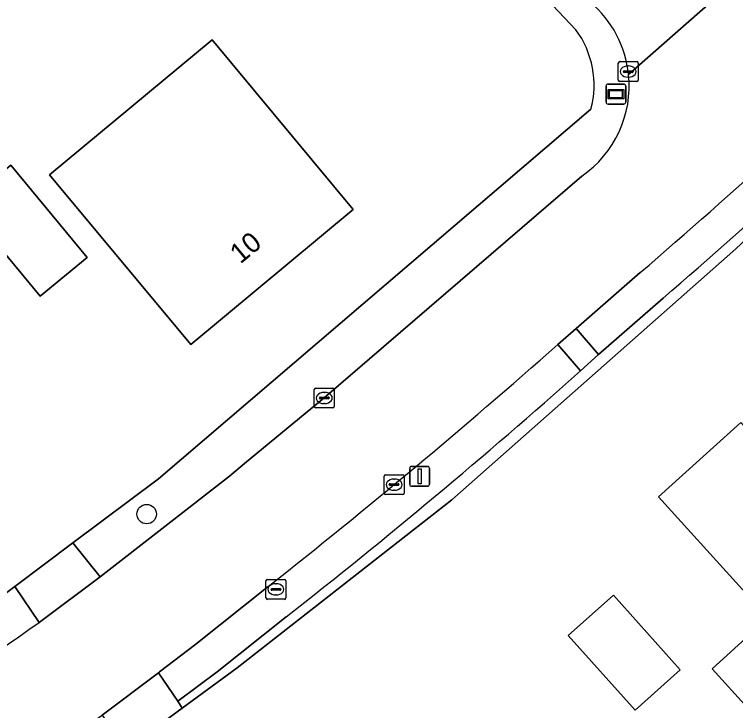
# Model space of a CAD drawing. Extents: x 162661 to 163484, y 380247 to 381230.
# Drawn here: x 163330.18 to 163366.35, y 380778.96 to 380813.89 of the extents above; entities that cross this region are included whole.
import ezdxf

# ---------------------------------------------------------------- set-up
doc = ezdxf.new("R2010")
doc.units = 0
for name, color, linetype in [('IMGEO_Boom', 7, 'Continuous'), ('IMGEO_Brandkraan', 7, 'Continuous'), ('IMGEO_Erf', 7, 'Continuous'), ('IMGEO_Groenvoorziening', 7, 'Continuous'), ('IMGEO_Haag', 7, 'Continuous'), ('IMGEO_Kolk', 7, 'Continuous'), ('IMGEO_Lichtmast', 7, 'Continuous'), ('IMGEO_Pand', 7, 'Continuous'), ('IMGEO_Pand_nummerreeks', 7, 'Continuous'), ('IMGEO_Parkeervlak_halfverhard', 7, 'Continuous'), ('IMGEO_Rijbaan_lokaal_gesloten', 7, 'Continuous'), ('IMGEO_Straatnaambord', 7, 'Continuous'), ('IMGEO_Voetpad_halfverhard', 7, 'Continuous'), ('IMGEO_Voetpad_open', 7, 'Continuous')]:
    doc.layers.add(name, color=color, linetype=linetype)

msp = doc.modelspace()

# ---------------------------------------------------------------- linework, layer by layer
at = {"layer": 'IMGEO_Boom'}
msp.add_circle((163336.809, 380788.819), 0.489, dxfattribs=at)
at = {"layer": 'IMGEO_Brandkraan'}
for p, q in [((163342.791, 380784.617), (163342.791, 380785.469)), ((163342.866, 380785.543), (163343.718, 380785.543)), ((163343.792, 380785.469), (163343.792, 380784.617)), ((163343.279, 380785.323), (163343.304, 380785.323)), ((163343.05, 380785.037), (163343.05, 380785.049)), ((163343.488, 380785), (163343.09, 380785)), ((163343.093, 380785.086), (163343.491, 380785.086)), ((163343.302, 380784.763), (163343.277, 380784.763)), ((163343.534, 380785.049), (163343.534, 380785.037)), ((163343.718, 380784.543), (163342.866, 380784.543))]:
    msp.add_line(p, q, dxfattribs=at)
for points in [[(163342.791, 380784.617), (163342.791, 380785.469)], [(163342.866, 380785.543), (163343.718, 380785.543)], [(163343.792, 380785.469), (163343.792, 380784.617)], [(163343.718, 380784.543), (163342.866, 380784.543)]]:
    msp.add_lwpolyline(points, dxfattribs=at)
for centre, radius, start, end in [((163342.868, 380785.467), 0.0765, 91.552, 178.448), ((163342.868, 380785.467), 0.0765, 91.552, 178.448), ((163343.716, 380785.467), 0.0765, 1.552, 88.448), ((163343.716, 380785.467), 0.0765, 1.552, 88.448), ((163343.09, 380785.046), 0.0403, 85.8775, 175.7526), ((163343.495, 380785.048), 0.0386, 1.7309, 96.639), ((163343.087, 380785.036), 0.0366, 178.938, 274.7102), ((163343.491, 380785.043), 0.043, 264.8664, 352.4533), ((163342.868, 380784.619), 0.0765, 181.552, 268.448), ((163342.868, 380784.619), 0.0765, 181.552, 268.448), ((163343.716, 380784.619), 0.0765, 271.552, 358.448), ((163343.716, 380784.619), 0.0765, 271.552, 358.448)]:
    msp.add_arc(centre, radius, start, end, dxfattribs=at)
for centre, major_axis, ratio, start_param, end_param in [((163343.278, 380785.043), (-0.387, 0.002), 0.722429, 4.712389, 7.853982), ((163343.303, 380785.043), (-0.39, 0.002), 0.717154, 1.570796, 4.712389)]:
    msp.add_ellipse(centre, major_axis=major_axis, ratio=ratio, start_param=start_param, end_param=end_param, dxfattribs=at)
at = {"layer": 'IMGEO_Erf'}
for points in [[(163451.133, 380881.387), (163440.179, 380871.118), (163439.241, 380870.239), (163417.108, 380849.49), (163414.488, 380847.033), (163386.009, 380820.336), (163376.59, 380811.733), (163366.359, 380802.124), (163352.112, 380789.535), (163341.354, 380781.107), (163338.598, 380779.082), (163335.804, 380777.03), (163332.23, 380774.404), (163329.319, 380772.403), (163326.313, 380770.336), (163317.99, 380764.614), (163303.952, 380755.635), (163300.552, 380753.691), (163297.434, 380751.907), (163294.098, 380750), (163275.249, 380740.479)], [(163358.343, 380813.122), (163328.383, 380844.802), (163327.309, 380843.958), (163315.112, 380834.375), (163312.188, 380832.112), (163296.843, 380820.233), (163294.076, 380818.108), (163289.632, 380814.871), (163286.499, 380812.86), (163283.372, 380810.85), (163278.115, 380807.338)], [(163322.902, 380779.738), (163330.188, 380785.19), (163333.111, 380787.376), (163337.4, 380790.586), (163359.095, 380809.135)]]:
    msp.add_lwpolyline(points, dxfattribs=at)
for points in [[(163340.102, 380812.614), (163347.173, 380804.097), (163339.024, 380797.326), (163331.94, 380805.841)], [(163329.996, 380806.322), (163333.818, 380801.697), (163331.461, 380799.75), (163327.639, 380804.375)], [(163362.49, 380789.681), (163366.616, 380793.422), (163367.498, 380792.446), (163371.28, 380795.742), (163370.341, 380796.82), (163370.68, 380797.115), (163372.869, 380794.683), (163373.989, 380795.672), (163376.668, 380792.713), (163375.564, 380791.713), (163380.106, 380786.716), (163379.782, 380786.422), (163378.868, 380787.43), (163371.317, 380780.582), (163372.228, 380779.578), (163369.096, 380776.737), (163365.176, 380781.06), (163367.993, 380783.614)], [(163357.951, 380782.735), (163360.219, 380784.759), (163363.575, 380780.999), (163361.308, 380778.975)]]:
    msp.add_lwpolyline(points, close=True, dxfattribs=at)
msp.add_arc((163354.549, 380810.342), 4.703, 345.1286, 36.2338, dxfattribs=at)
at = {"layer": 'IMGEO_Groenvoorziening'}
for points in [[(163343.799, 380783.658), (163340.345, 380780.907), (163338.366, 380779.426), (163338.598, 380779.082), (163341.354, 380781.107), (163352.112, 380789.535), (163366.359, 380802.124), (163376.59, 380811.733), (163386.009, 380820.336), (163414.488, 380847.033), (163414.049, 380847.497), (163401.308, 380835.519), (163376.491, 380812.116)], [(163322.625, 380843.354), (163323.72, 380842.014), (163326.824, 380844.551), (163327.309, 380843.958), (163328.383, 380844.802), (163358.343, 380813.122)], [(163359.095, 380809.135), (163337.4, 380790.586), (163333.111, 380787.376), (163334.477, 380785.666), (163340.962, 380790.718), (163341.716, 380791.364), (163345.719, 380794.646), (163358.633, 380805.78)], [(163362.724, 380799.654), (163359.477, 380796.826), (163358.577, 380796.004)], [(163331.41, 380783.38), (163330.188, 380785.19), (163322.902, 380779.738), (163304.376, 380767.584), (163300.998, 380765.394), (163302.043, 380763.7)]]:
    msp.add_lwpolyline(points, dxfattribs=at)
for centre, radius, start, end in [((163355.525, 380810.306), 5.488, 5.9608, 49.6895), ((163354.549, 380810.342), 4.703, 345.1286, 36.2338), ((163038.848, 381171.281), 492.952, 311.07241, 313.23089), ((163355.521, 380810.305), 5.492, 304.517, 5.9698), ((163150.975, 381029.483), 312.428, 308.11044, 311.64242), ((162798.313, 381546.335), 930.749, 303.717187, 304.943016)]:
    msp.add_arc(centre, radius, start, end, dxfattribs=at)
at = {"layer": 'IMGEO_Haag'}
for points in [[(163343.799, 380783.658), (163340.345, 380780.907), (163338.366, 380779.426), (163338.598, 380779.082), (163341.354, 380781.107), (163352.112, 380789.535), (163366.359, 380802.124), (163376.59, 380811.733), (163386.009, 380820.336), (163414.488, 380847.033), (163414.049, 380847.497), (163401.308, 380835.519), (163376.491, 380812.116)], [(163362.724, 380799.654), (163359.477, 380796.826), (163358.577, 380796.004)]]:
    msp.add_lwpolyline(points, dxfattribs=at)
for centre, radius, start, end in [((163038.848, 381171.281), 492.952, 311.07241, 313.23089), ((163150.975, 381029.483), 312.428, 308.11044, 311.64242)]:
    msp.add_arc(centre, radius, start, end, dxfattribs=at)
at = {"layer": 'IMGEO_Kolk'}
for p, q in [((163360.54, 380811.524), (163361.392, 380811.524)), ((163360.465, 380810.598), (163360.465, 380811.45)), ((163360.953, 380811.304), (163360.978, 380811.304)), ((163361.466, 380811.45), (163361.466, 380810.598)), ((163360.724, 380811.018), (163360.724, 380811.03)), ((163361.162, 380810.981), (163360.764, 380810.981)), ((163360.767, 380811.067), (163361.165, 380811.067)), ((163361.208, 380811.03), (163361.208, 380811.018)), ((163361.392, 380810.524), (163360.54, 380810.524)), ((163360.976, 380810.744), (163360.951, 380810.744)), ((163345.218, 380794.22), (163345.218, 380795.072)), ((163345.293, 380795.146), (163346.145, 380795.146)), ((163345.706, 380794.926), (163345.731, 380794.926)), ((163346.219, 380795.072), (163346.219, 380794.22)), ((163345.477, 380794.64), (163345.477, 380794.652)), ((163345.915, 380794.603), (163345.517, 380794.603)), ((163345.52, 380794.689), (163345.918, 380794.689)), ((163345.961, 380794.652), (163345.961, 380794.64)), ((163346.145, 380794.146), (163345.293, 380794.146)), ((163345.729, 380794.366), (163345.704, 380794.366)), ((163348.722, 380789.871), (163348.722, 380790.723)), ((163348.797, 380790.797), (163349.649, 380790.797)), ((163349.21, 380790.577), (163349.235, 380790.577)), ((163349.723, 380790.723), (163349.723, 380789.871)), ((163348.981, 380790.291), (163348.981, 380790.303)), ((163349.419, 380790.254), (163349.021, 380790.254)), ((163349.024, 380790.34), (163349.422, 380790.34)), ((163349.465, 380790.303), (163349.465, 380790.291)), ((163349.649, 380789.797), (163348.797, 380789.797)), ((163349.233, 380790.017), (163349.208, 380790.017))]:
    msp.add_line(p, q, dxfattribs=at)
for points in [[(163360.54, 380811.524), (163361.392, 380811.524)], [(163360.465, 380810.598), (163360.465, 380811.45)], [(163361.466, 380811.45), (163361.466, 380810.598)], [(163361.392, 380810.524), (163360.54, 380810.524)], [(163345.218, 380794.22), (163345.218, 380795.072)], [(163345.293, 380795.146), (163346.145, 380795.146)], [(163346.219, 380795.072), (163346.219, 380794.22)], [(163346.145, 380794.146), (163345.293, 380794.146)], [(163348.722, 380789.871), (163348.722, 380790.723)], [(163348.797, 380790.797), (163349.649, 380790.797)], [(163349.723, 380790.723), (163349.723, 380789.871)], [(163349.649, 380789.797), (163348.797, 380789.797)]]:
    msp.add_lwpolyline(points, dxfattribs=at)
for centre, radius, start, end in [((163360.542, 380811.448), 0.0765, 91.552, 178.448), ((163360.542, 380811.448), 0.0765, 91.552, 178.448), ((163361.39, 380811.448), 0.0765, 1.552, 88.448), ((163361.39, 380811.448), 0.0765, 1.552, 88.448), ((163360.764, 380811.027), 0.0403, 85.8775, 175.7526), ((163360.761, 380811.017), 0.0366, 178.938, 274.7102), ((163361.165, 380811.024), 0.043, 264.8664, 352.4533), ((163361.169, 380811.029), 0.0386, 1.7309, 96.639), ((163360.542, 380810.6), 0.0765, 181.552, 268.448), ((163360.542, 380810.6), 0.0765, 181.552, 268.448), ((163361.39, 380810.6), 0.0765, 271.552, 358.448), ((163361.39, 380810.6), 0.0765, 271.552, 358.448), ((163345.295, 380795.07), 0.0765, 91.552, 178.448), ((163345.295, 380795.07), 0.0765, 91.552, 178.448), ((163346.143, 380795.07), 0.0765, 1.552, 88.448), ((163346.143, 380795.07), 0.0765, 1.552, 88.448), ((163345.517, 380794.649), 0.0403, 85.8775, 175.7526), ((163345.514, 380794.639), 0.0366, 178.938, 274.7102), ((163345.918, 380794.646), 0.043, 264.8664, 352.4533), ((163345.922, 380794.651), 0.0386, 1.7309, 96.639), ((163345.295, 380794.222), 0.0765, 181.552, 268.448), ((163345.295, 380794.222), 0.0765, 181.552, 268.448), ((163346.143, 380794.222), 0.0765, 271.552, 358.448), ((163346.143, 380794.222), 0.0765, 271.552, 358.448), ((163348.799, 380790.721), 0.0765, 91.552, 178.448), ((163348.799, 380790.721), 0.0765, 91.552, 178.448), ((163349.647, 380790.721), 0.0765, 1.552, 88.448), ((163349.647, 380790.721), 0.0765, 1.552, 88.448), ((163349.021, 380790.3), 0.0403, 85.8775, 175.7526), ((163349.018, 380790.29), 0.0366, 178.938, 274.7102), ((163349.422, 380790.297), 0.043, 264.8664, 352.4533), ((163349.426, 380790.302), 0.0386, 1.7309, 96.639), ((163348.799, 380789.873), 0.0765, 181.552, 268.448), ((163348.799, 380789.873), 0.0765, 181.552, 268.448), ((163349.647, 380789.873), 0.0765, 271.552, 358.448), ((163349.647, 380789.873), 0.0765, 271.552, 358.448)]:
    msp.add_arc(centre, radius, start, end, dxfattribs=at)
for centre, major_axis, ratio, start_param, end_param in [((163360.952, 380811.024), (-0.387, 0.002), 0.722429, 4.712389, 7.853982), ((163360.977, 380811.024), (-0.39, 0.002), 0.717154, 1.570796, 4.712389), ((163345.705, 380794.646), (-0.387, 0.002), 0.722429, 4.712389, 7.853982), ((163345.73, 380794.646), (-0.39, 0.002), 0.717154, 1.570796, 4.712389), ((163349.209, 380790.297), (-0.387, 0.002), 0.722429, 4.712389, 7.853982), ((163349.234, 380790.297), (-0.39, 0.002), 0.717154, 1.570796, 4.712389)]:
    msp.add_ellipse(centre, major_axis=major_axis, ratio=ratio, start_param=start_param, end_param=end_param, dxfattribs=at)
at = {"layer": 'IMGEO_Lichtmast'}
for p, q in [((163350.003, 380790.314), (163350.003, 380791.114)), ((163350.003, 380791.114), (163350.003, 380790.314)), ((163350.103, 380791.214), (163350.893, 380791.214)), ((163350.893, 380791.214), (163350.103, 380791.214)), ((163350.993, 380791.114), (163350.993, 380790.314)), ((163350.993, 380790.314), (163350.993, 380791.114)), ((163350.893, 380790.214), (163350.103, 380790.214)), ((163350.103, 380790.214), (163350.893, 380790.214))]:
    msp.add_line(p, q, dxfattribs=at)
msp.add_lwpolyline([(163350.423, 380791.089), (163350.573, 380791.089), (163350.573, 380790.339), (163350.423, 380790.339), (163350.423, 380791.089)], dxfattribs=at)
for centre, start, end in [((163350.103, 380791.114), 90, 180), ((163350.103, 380791.114), 90, 180), ((163350.893, 380791.114), 0, 90), ((163350.893, 380791.114), 360, 90), ((163350.103, 380790.314), 180, 270), ((163350.103, 380790.314), 180, 270), ((163350.893, 380790.314), 270, 0), ((163350.893, 380790.314), 270, 0)]:
    msp.add_arc(centre, 0.1, start, end, dxfattribs=at)
at = {"layer": 'IMGEO_Pand'}
for points in [[(163340.102, 380812.614), (163331.94, 380805.841), (163339.024, 380797.326), (163347.173, 380804.097)], [(163331.461, 380799.75), (163333.818, 380801.697), (163329.996, 380806.322), (163327.639, 380804.375)], [(163375.564, 380791.713), (163376.668, 380792.713), (163373.989, 380795.672), (163372.869, 380794.683), (163370.68, 380797.115), (163370.341, 380796.82), (163371.28, 380795.742), (163367.498, 380792.446), (163366.616, 380793.422), (163362.49, 380789.681), (163367.993, 380783.614), (163365.176, 380781.06), (163369.096, 380776.737), (163372.228, 380779.578), (163371.317, 380780.582), (163378.868, 380787.43), (163379.782, 380786.422), (163380.106, 380786.716)], [(163360.219, 380784.759), (163357.951, 380782.735), (163361.308, 380778.975), (163363.575, 380780.999)]]:
    msp.add_lwpolyline(points, close=True, dxfattribs=at)
at = {"layer": 'IMGEO_Parkeervlak_halfverhard'}
for points in [[(163361.572, 380800.938), (163358.359, 380798.126), (163359.477, 380796.826), (163362.724, 380799.654)], [(163358.577, 380796.004), (163357.431, 380797.323)], [(163342.907, 380785.191), (163339.281, 380782.301), (163337.461, 380780.908), (163337.398, 380780.861), (163338.366, 380779.426), (163340.345, 380780.907), (163343.799, 380783.658)]]:
    msp.add_lwpolyline(points, dxfattribs=at)
for centre, radius, start, end in [((163119.504, 381081.8), 370.783, 310.75728, 313.6296), ((163038.848, 381171.281), 492.952, 311.07241, 313.23089), ((163134.064, 381049.97), 337.229, 308.26439, 311.4801), ((163150.975, 381029.483), 312.428, 308.11044, 311.64242)]:
    msp.add_arc(centre, radius, start, end, dxfattribs=at)
at = {"layer": 'IMGEO_Rijbaan_lokaal_gesloten'}
for points in [[(163360.983, 380810.876), (163366.35, 380815.61)], [(163366.35, 380815.61), (163360.983, 380810.876)], [(163358.633, 380805.78), (163345.719, 380794.646), (163341.716, 380791.364), (163340.962, 380790.718), (163334.477, 380785.666), (163331.41, 380783.38)], [(163357.431, 380797.323), (163358.359, 380798.126), (163361.572, 380800.938)], [(163314.215, 380764.947), (163325.081, 380772.254), (163326.759, 380773.382), (163328.026, 380774.249), (163334.526, 380778.7), (163334.574, 380778.736), (163337.398, 380780.861), (163337.461, 380780.908), (163339.281, 380782.301), (163342.907, 380785.191)]]:
    msp.add_lwpolyline(points, dxfattribs=at)
for centre, radius, start, end in [((163355.525, 380810.306), 5.488, 5.9608, 49.6895), ((163119.504, 381081.8), 370.783, 310.75728, 313.6296), ((163355.521, 380810.305), 5.492, 304.517, 5.9698), ((163134.064, 381049.97), 337.229, 308.26439, 311.4801), ((162798.313, 381546.335), 930.749, 303.717187, 304.943016)]:
    msp.add_arc(centre, radius, start, end, dxfattribs=at)
at = {"layer": 'IMGEO_Straatnaambord'}
for p, q in [((163359.851, 380809.496), (163359.851, 380810.296)), ((163359.851, 380810.296), (163359.851, 380809.496)), ((163359.951, 380810.396), (163360.741, 380810.396)), ((163360.741, 380810.396), (163359.951, 380810.396)), ((163360.841, 380810.296), (163360.841, 380809.496)), ((163360.841, 380809.496), (163360.841, 380810.296)), ((163360.741, 380809.396), (163359.951, 380809.396)), ((163359.951, 380809.396), (163360.741, 380809.396))]:
    msp.add_line(p, q, dxfattribs=at)
for points in [[(163359.952, 380810.128), (163360.74, 380810.128), (163360.74, 380809.664), (163359.952, 380809.664), (163359.952, 380810.128)], [(163360.017, 380810.063), (163360.017, 380809.729), (163360.675, 380809.729), (163360.675, 380810.063), (163360.017, 380810.063)]]:
    msp.add_lwpolyline(points, dxfattribs=at)
for centre, start, end in [((163359.951, 380810.296), 90, 180), ((163359.951, 380810.296), 90, 180), ((163360.741, 380810.296), 0, 90), ((163360.741, 380810.296), 360, 90), ((163359.951, 380809.496), 180, 270), ((163359.951, 380809.496), 180, 270), ((163360.741, 380809.496), 270, 0), ((163360.741, 380809.496), 270, 0)]:
    msp.add_arc(centre, 0.1, start, end, dxfattribs=at)
at = {"layer": 'IMGEO_Voetpad_halfverhard'}
msp.add_lwpolyline([(163358.359, 380798.126), (163357.431, 380797.323), (163358.577, 380796.004), (163359.477, 380796.826)], close=True, dxfattribs=at)
at = {"layer": 'IMGEO_Voetpad_open'}
for points in [[(163334.477, 380785.666), (163333.111, 380787.376), (163330.188, 380785.19), (163331.41, 380783.38)], [(163334.574, 380778.736), (163335.564, 380777.363), (163335.804, 380777.03), (163338.598, 380779.082), (163338.366, 380779.426), (163337.398, 380780.861)]]:
    msp.add_lwpolyline(points, close=True, dxfattribs=at)

# ---------------------------------------------------------------- texts
at = {"layer": 'IMGEO_Pand_nummerreeks'}
msp.add_text('10', height=1, rotation=39.7232, dxfattribs=at).set_placement((163341.509, 380801.341))

doc.saveas('drawing.dxf')
